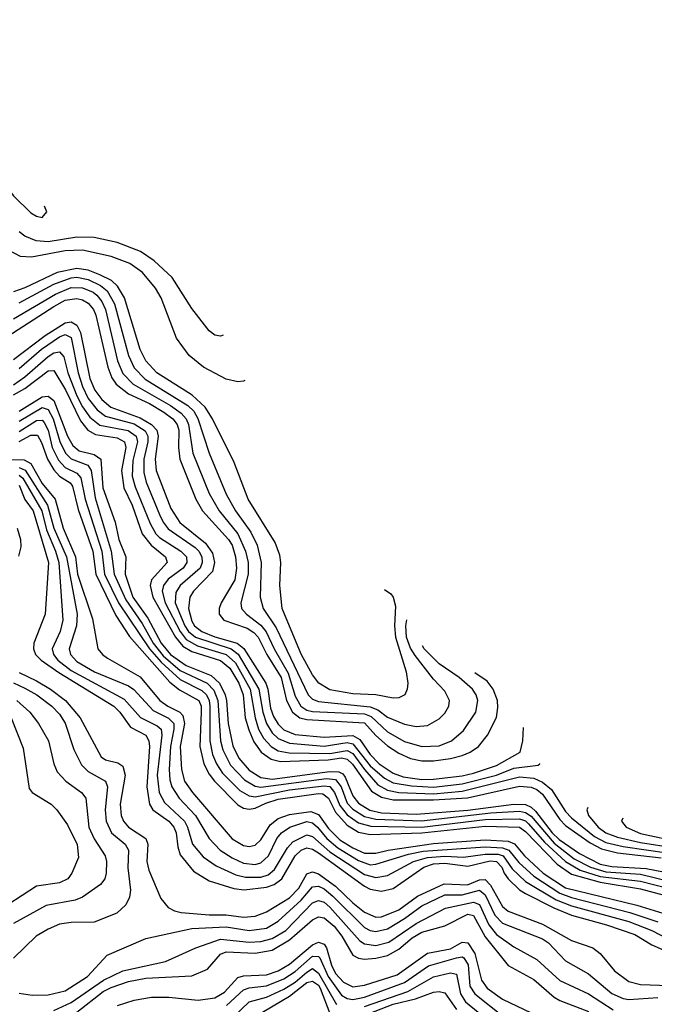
# Model space of a CAD drawing. Header units: inches. Extents: x 1173000 to 1307049, y 522583 to 678455.
# Tile 538 of 617: x 1203892 to 1206098, y 671153 to 674578. Entities that reach past the tile are written whole.
import ezdxf

# ---------------------------------------------------------------- set-up
doc = ezdxf.new("R2010")
doc.units = ezdxf.units.IN
doc.header["$MEASUREMENT"] = 0
doc.layers.add('B2607', color=7, linetype='Continuous')

msp = doc.modelspace()

# ---------------------------------------------------------------- linework, layer by layer
at = {"layer": 'B2607', "color": 5}
for points, elevation in [([(1203600.8, 674577.9), (1203607.4, 674390), (1203617.9, 674330), (1203631.7, 674290), (1203670, 674225.1), (1203870, 673965), (1203930, 673906), (1203950, 673894.2), (1203970, 673890.4), (1203985.4, 673910), (1203977.9, 673929.8)], 2660), ([(1204598.5, 673481), (1204590, 673476.9), (1204570, 673480.7), (1204550, 673495.5), (1204490, 673573.4), (1204421.6, 673681.6), (1204359.6, 673739.6), (1204311.8, 673771.8), (1204230, 673802.9), (1204150, 673820.4), (1204090, 673821.8), (1203990, 673805.4), (1203949.1, 673809.1), (1203910, 673825.5), (1203890, 673839.7)], 2640), ([(1204674.7, 673323.1), (1204670, 673320.7), (1204650, 673318.2), (1204610, 673327.8), (1204531, 673370), (1204480.4, 673410), (1204436.6, 673470), (1204383, 673610), (1204364.2, 673644.2), (1204318.2, 673698.2), (1204274.2, 673730), (1204210, 673754.6), (1204110, 673775.9), (1204050, 673773.6), (1203932.5, 673752.5), (1203894.8, 673754.8), (1203855.5, 673775.5)], 2620), ([(1205159.7, 672596.7), (1205181.6, 672581.6), (1205190, 672569.8), (1205197.9, 672537.9), (1205194.9, 672470), (1205198, 672430), (1205235.5, 672310), (1205241.4, 672270), (1205239.4, 672250), (1205230.8, 672230), (1205210, 672219.3), (1205190, 672218.1), (1205130.1, 672230.1), (1205050, 672233.5), (1204970, 672247.6), (1204932, 672270), (1204910, 672299.1), (1204870, 672371.7), (1204804.6, 672530), (1204796, 672610), (1204799.8, 672690), (1204795.7, 672715.7), (1204779.6, 672759.6), (1204686.3, 672910), (1204637.9, 673037.9), (1204561.5, 673190), (1204536.4, 673230), (1204491.7, 673271.7), (1204368, 673350), (1204330, 673391.6), (1204310, 673431), (1204256.5, 673610), (1204231.4, 673651.4), (1204210.5, 673670.5), (1204170.8, 673690.8), (1204130, 673706.3), (1204090, 673712.9), (1204021.4, 673698.6), (1203910, 673644.9), (1203870, 673632)], 2580), ([(1203890, 673592.9), (1204010, 673657.7), (1204070, 673680.4), (1204090, 673682.1), (1204130, 673673.9), (1204173.1, 673653.1), (1204195.3, 673635.3), (1204221.4, 673590), (1204270, 673410.1), (1204290, 673367), (1204327.9, 673327.9), (1204476.4, 673236.4), (1204496.7, 673216.7), (1204511.4, 673191.4), (1204550.1, 673070), (1204610, 672927.5), (1204642.1, 672870), (1204695.3, 672795.3), (1204716.8, 672750), (1204731.7, 672690), (1204727.2, 672570), (1204738.5, 672530), (1204783.2, 672463.2), (1204894.7, 672230), (1204910, 672214.7), (1204930, 672206.9), (1205110, 672188.3), (1205137.1, 672177.1), (1205170, 672152.5), (1205230, 672127.8), (1205270, 672120.1), (1205310, 672123.4), (1205350, 672146.1), (1205370, 672166.4), (1205383.4, 672190), (1205386.2, 672210), (1205370, 672242.6), (1205330, 672284.6), (1205266.3, 672366.3), (1205250, 672392.6), (1205236.8, 672430), (1205234.3, 672470), (1205238.1, 672491)], 2560), ([(1203870, 673538.1), (1204016.1, 673623.9), (1204070, 673646), (1204110, 673645.7), (1204146.8, 673630), (1204159.6, 673619.6), (1204177.5, 673597.5), (1204189.5, 673570), (1204231.9, 673391.9), (1204250, 673347.5), (1204286.4, 673310), (1204416, 673236), (1204453.2, 673210), (1204470.9, 673190), (1204479, 673170), (1204494.1, 673070), (1204550.9, 672930), (1204585, 672870), (1204649.5, 672789.5), (1204677.1, 672730), (1204685.5, 672690), (1204685.6, 672650), (1204660.2, 672550), (1204663.3, 672530), (1204680.7, 672510), (1204730, 672471.6), (1204749.1, 672449.1), (1204776.1, 672390), (1204825.1, 672305.1), (1204850, 672225.4), (1204868.7, 672190), (1204890, 672176), (1204910, 672171.5), (1205090, 672163.8), (1205114, 672154), (1205170, 672101.2), (1205230, 672067.3), (1205290, 672049.8), (1205350, 672052.7), (1205393.6, 672070), (1205434.5, 672105.5), (1205477.5, 672170), (1205484.5, 672210), (1205479.3, 672230), (1205465.6, 672250), (1205420.1, 672290), (1205350, 672338.1), (1205297.9, 672390), (1205292.5, 672399.8)], 2540), ([(1203850, 673477.5), (1204010, 673580.9), (1204050, 673602.1), (1204090, 673608.5), (1204110, 673603.6), (1204130, 673591.7), (1204147.7, 673570), (1204156.8, 673550), (1204197.5, 673370), (1204212.1, 673332.1), (1204227.3, 673310), (1204270, 673276.8), (1204342.7, 673242.7), (1204393.2, 673213.2), (1204424.4, 673190), (1204439.5, 673170), (1204444.7, 673150), (1204443.3, 673090), (1204448.1, 673050), (1204504.3, 672910), (1204527.2, 672870), (1204618.2, 672770), (1204629.9, 672749.9), (1204641.9, 672710), (1204646, 672670), (1204639.6, 672630), (1204592.4, 672550), (1204585.6, 672530), (1204585.7, 672510), (1204601.2, 672490), (1204682.1, 672462.1), (1204706.2, 672446.2), (1204720.3, 672430), (1204751.1, 672370), (1204801, 672290), (1204819.4, 672210), (1204839.6, 672170), (1204865.3, 672150), (1204890, 672143.9), (1205090, 672132.4), (1205130, 672087.8), (1205170, 672052.4), (1205210, 672026.4), (1205250, 672008.2), (1205290, 672000.7), (1205330, 672000.5), (1205390, 672008.6), (1205430, 672019.3), (1205458.1, 672030), (1205487, 672050), (1205518.5, 672090), (1205549.4, 672150.6), (1205554.5, 672185.5), (1205552.7, 672210), (1205538.2, 672250), (1205517.3, 672277.3), (1205473.8, 672306.4)], 2520), ([(1203870, 673396.2), (1203979.9, 673480.1), (1204050, 673524.2), (1204070, 673526.6), (1204090, 673515.6), (1204102.6, 673490), (1204135.3, 673330), (1204152.3, 673290), (1204176.7, 673256.7), (1204208.7, 673230), (1204310, 673193.5), (1204349.6, 673170), (1204368.2, 673150), (1204373, 673130), (1204362.2, 673050), (1204366, 673010), (1204417.3, 672877.3), (1204448.7, 672828.7), (1204537.5, 672757.5), (1204562.2, 672722.2), (1204569.4, 672690), (1204561.7, 672658.3), (1204495.4, 672590), (1204483.7, 672570), (1204478.3, 672530), (1204490, 672486.4), (1204499.5, 672470), (1204524.7, 672450), (1204570, 672431.8), (1204647.5, 672410), (1204670.9, 672390.9), (1204747, 672270), (1204754, 672250), (1204763.8, 672183.8), (1204774.3, 672154.3), (1204790, 672128.2), (1204810, 672108.4), (1204850, 672092), (1204950, 672082.9), (1205050, 672088.1), (1205074, 672074), (1205110, 672022.7), (1205142.1, 671990), (1205190, 671957.1), (1205225.1, 671945.1), (1205290, 671935.9), (1205330, 671936.1), (1205430, 671948), (1205470, 671957.7), (1205550, 671984.1), (1205632.2, 672030), (1205641.3, 672070), (1205643.2, 672116.6)], 2480), ([(1203890, 673364.5), (1203967.8, 673432.2), (1204030, 673474.7), (1204050, 673482.7), (1204070, 673472.8), (1204094.5, 673350), (1204110, 673302.7), (1204130, 673260.9), (1204161.1, 673221.1), (1204190, 673198.7), (1204290, 673172.4), (1204327.9, 673147.9), (1204337.3, 673130), (1204337.7, 673110), (1204323, 673050), (1204322.7, 673002.7), (1204331.3, 672970), (1204377.2, 672857.2), (1204390.3, 672830), (1204407.6, 672807.6), (1204501.8, 672741.8), (1204514.2, 672730), (1204524.9, 672710), (1204526.6, 672690), (1204518.7, 672670), (1204450.1, 672610), (1204434.2, 672585.8), (1204432.6, 672550), (1204465.9, 672470), (1204478.4, 672450), (1204502.9, 672430), (1204626.6, 672390), (1204651.6, 672371.6), (1204723.4, 672250), (1204737.3, 672170), (1204749.9, 672129.9), (1204770, 672097.7), (1204790, 672078.4), (1204830, 672062), (1204950, 672051.8), (1205030, 672063.9), (1205050, 672059.3), (1205110, 671983), (1205159.5, 671939.5), (1205190, 671924.2), (1205253.6, 671913.6), (1205330, 671908.8), (1205430, 671919.8), (1205549.1, 671950.9), (1205610, 671974.8), (1205694.5, 671985.5), (1205700.5, 671990), (1205700.7, 671991.1)], 2460), ([(1203870, 673308.4), (1203910, 673335.4), (1203990, 673407), (1204010, 673419.1), (1204030, 673423), (1204044.8, 673404.8), (1204058.4, 673350), (1204090.7, 673270), (1204110, 673231.6), (1204135.9, 673195.9), (1204170, 673168), (1204268.8, 673148.8), (1204296.1, 673130), (1204301.5, 673110), (1204285, 673045), (1204282.6, 672990), (1204293, 672953), (1204345.8, 672825.8), (1204365.2, 672790), (1204377.3, 672777.3), (1204452.3, 672730), (1204471.6, 672710), (1204473.2, 672690), (1204459.9, 672670), (1204407.9, 672632.1), (1204391.1, 672610), (1204386.4, 672590), (1204397, 672550), (1204449.7, 672449.7), (1204470, 672422.3), (1204510, 672400.2), (1204609.6, 672369.6), (1204641.4, 672341.4), (1204692.6, 672250), (1204710.2, 672150.2), (1204722.5, 672110), (1204739.2, 672079.2), (1204765.8, 672050), (1204790, 672035.3), (1204828.5, 672028.5), (1204970, 672025.9), (1205030, 672036.5), (1205050, 672025.7), (1205090, 671969.7), (1205137, 671917), (1205170, 671898.6), (1205210, 671890.3), (1205330, 671885.5), (1205430, 671894.2), (1205630, 671944.5), (1205679.4, 671939.4), (1205710, 671926), (1205740.2, 671900.2), (1205790, 671824.5), (1205810, 671801.5), (1205890, 671737.4), (1205930, 671716), (1205990, 671702.2), (1206150, 671679)], 2440), ([(1203870, 673273.2), (1203910, 673295), (1203990, 673356.9), (1204010, 673357.6), (1204050.8, 673290.8), (1204103.3, 673183.3), (1204128.5, 673150), (1204155.7, 673135.7), (1204230, 673124.2), (1204256.5, 673110), (1204260.1, 673090), (1204245.4, 673010), (1204253.4, 672950), (1204282.5, 672890), (1204317.2, 672790), (1204348.2, 672750), (1204398.2, 672710), (1204404.4, 672690), (1204349.5, 672630), (1204345.6, 672610), (1204354, 672570), (1204433.6, 672430), (1204459.2, 672399.2), (1204490, 672380.5), (1204590, 672349.4), (1204622.2, 672322.2), (1204653, 672270), (1204668.8, 672230), (1204675.8, 672150), (1204687.9, 672107.9), (1204706, 672066), (1204731.7, 672030), (1204766.1, 672006.1), (1204798.4, 671998.4), (1204963.8, 672003.8), (1205010, 672010.9), (1205030, 672006.5), (1205049, 671989), (1205114.9, 671894.9), (1205150, 671874.1), (1205190, 671864.2), (1205330, 671864.1), (1205448.4, 671871.6), (1205630, 671912.1), (1205670, 671909), (1205690, 671900.2), (1205710, 671883.9), (1205770, 671796.5), (1205790, 671774.9), (1205875.1, 671715.1), (1205914.2, 671694.2), (1205970, 671679.8), (1206122.4, 671662.4)], 2420), ([(1203890, 673216.5), (1203970, 673266.8), (1203990, 673268.5), (1204010, 673253.3), (1204058.2, 673130), (1204076.8, 673096.8), (1204098.6, 673078.6), (1204150, 673065.2), (1204173.2, 673050), (1204181.1, 672950), (1204223, 672830), (1204236.4, 672770), (1204261, 672710), (1204257.9, 672650), (1204284.6, 672570), (1204336.9, 672496.9), (1204383.9, 672410), (1204416.1, 672370), (1204470, 672332.1), (1204557.6, 672297.6), (1204586, 672270), (1204605.6, 672230), (1204610.3, 672210.3), (1204616.3, 672130), (1204632.8, 672052.8), (1204654.1, 672010), (1204690, 671967.5), (1204730, 671942.5), (1204770, 671937), (1204970, 671963.2), (1205001.5, 671961.5), (1205014.8, 671954.8), (1205023.7, 671943.7), (1205050, 671878.3), (1205070, 671853.1), (1205109.2, 671829.2), (1205150, 671819.8), (1205270, 671814.3), (1205450, 671828.4), (1205610, 671849.9), (1205650, 671848.9), (1205670, 671839.4), (1205685, 671825), (1205743.2, 671750), (1205767.1, 671727.1), (1205837.7, 671677.7), (1205910, 671640.8), (1205950, 671632.6), (1206070, 671626.3), (1206130, 671613.8)], 2380), ([(1203890, 673181.1), (1203970, 673229.6), (1203990, 673222.5), (1204007.4, 673190), (1204030.8, 673110.8), (1204050.8, 673070.8), (1204070.2, 673050.2), (1204128.4, 673028.4), (1204139.8, 673010), (1204154.4, 672914.4), (1204210, 672730), (1204219.5, 672650), (1204260.1, 672560.1), (1204317.9, 672477.9), (1204355.9, 672410), (1204390, 672365.6), (1204450, 672314.8), (1204543.2, 672270), (1204566.2, 672246.2), (1204580.5, 672210), (1204589.9, 672070), (1204598, 672038), (1204624.7, 671984.7), (1204673.7, 671933.7), (1204710, 671912), (1204730, 671909), (1204958.6, 671938.6), (1204990, 671934.9), (1205009.4, 671910), (1205030, 671853.3), (1205050, 671832), (1205090, 671807.2), (1205130, 671797.4), (1205288.6, 671791.4), (1205530, 671819.3), (1205630, 671824.9), (1205650, 671820.6), (1205670, 671807.5), (1205750, 671713.6), (1205819.5, 671659.5), (1205875.8, 671630), (1205930, 671613.7), (1206050, 671605.5), (1206150, 671582.1)], 2360), ([(1203890, 673145.6), (1203950, 673184), (1203970, 673184.6), (1203977.1, 673177.1), (1203990, 673150.1), (1204004.9, 673090), (1204026.4, 673046.4), (1204050, 673020), (1204090, 673000.4), (1204104.7, 672984.7), (1204119.7, 672910), (1204177.5, 672730), (1204186.5, 672650), (1204235.3, 672550), (1204342.6, 672390), (1204383.5, 672343.5), (1204450, 672283.2), (1204524.8, 672244.8), (1204541.5, 672230), (1204550.6, 672210), (1204553, 672190), (1204553.1, 672070), (1204562.2, 672022.2), (1204575.7, 671990), (1204596.9, 671956.9), (1204657.1, 671897.1), (1204690, 671878.1), (1204710, 671875.4), (1204830, 671899.8), (1204950, 671913.5), (1204970, 671910.6), (1204986.2, 671890), (1205004.8, 671844.8), (1205030, 671812.8), (1205070, 671784.8), (1205113.1, 671773.2), (1205290, 671769.7), (1205510, 671796.3), (1205630, 671798.8), (1205650, 671791.4), (1205661.2, 671781.2), (1205716.8, 671716.8), (1205789.6, 671649.6), (1205840.4, 671620.4), (1205910, 671598.1), (1206050, 671581.4), (1206150, 671556.5)], 2340), ([(1203890, 673110.9), (1203930, 673132.8), (1203953, 673133), (1203967.9, 673107.9), (1203988.5, 673050), (1204010, 673012.4), (1204030, 672990.3), (1204067.1, 672967.1), (1204075, 672955), (1204094.7, 672874.7), (1204146, 672730), (1204156.4, 672650), (1204226.3, 672506.3), (1204273, 672433), (1204414.2, 672274.2), (1204447.5, 672247.5), (1204514.4, 672210), (1204522.1, 672190), (1204522.9, 672170), (1204517.8, 672050), (1204531.7, 671990), (1204550, 671953.9), (1204568.7, 671930), (1204650, 671847.7), (1204670, 671835.5), (1204690, 671831.8), (1204710, 671835.2), (1204746.9, 671853.1), (1204790, 671866.9), (1204930, 671886.9), (1204945.3, 671885.3), (1204965.2, 671870), (1204990, 671821.4), (1205030, 671776.4), (1205070, 671752), (1205110, 671743.7), (1205290.2, 671750.2), (1205510, 671773.5), (1205629.3, 671769.3), (1205650, 671754.8), (1205760.7, 671640.7), (1205810, 671605.9), (1205910, 671577.7), (1206050, 671554.9), (1206150, 671528.6)], 2320), ([(1203850, 673047.9), (1203907.2, 673047.2), (1203930, 673034.7), (1203970, 672965.4), (1204014.8, 672910), (1204042.3, 672810), (1204085.2, 672710), (1204093, 672650), (1204145.3, 672494.7), (1204163.8, 672390), (1204179.5, 672370), (1204197.3, 672357.3), (1204310, 672292), (1204378.3, 672210), (1204406.6, 672190), (1204448.9, 672170), (1204458.5, 672158.5), (1204464.7, 672130), (1204450, 672050), (1204454.5, 671970), (1204464.3, 671930), (1204492.4, 671890), (1204630, 671728.6), (1204670, 671705.3), (1204690, 671702.4), (1204710, 671706.9), (1204730, 671725.4), (1204762.9, 671777.1), (1204790, 671799.3), (1204830, 671814), (1204904.1, 671824.1), (1204930, 671813.8), (1204965.3, 671765.3), (1205005.2, 671725.2), (1205050, 671697.3), (1205090, 671679.3), (1205130, 671679.3), (1205172.7, 671690), (1205330, 671712.9), (1205510, 671725.7), (1205590, 671721), (1205611.8, 671711.8), (1205647.4, 671670), (1205712, 671610), (1205790, 671558.8), (1206037.9, 671497.9), (1206127.5, 671470)], 2280), ([(1203890, 673020.5), (1203910.9, 673010.9), (1203988.7, 672890), (1204009.9, 672810), (1204053.8, 672710), (1204091.6, 672510), (1204088.8, 672470), (1204063.9, 672390), (1204068.2, 672370), (1204090, 672345.9), (1204151.1, 672310), (1204270, 672260.6), (1204288.8, 672248.8), (1204355.2, 672175.2), (1204409.1, 672149.1), (1204427.1, 672130), (1204428, 672110), (1204416.1, 672050), (1204411.5, 671970), (1204413.8, 671933.8), (1204420.3, 671910), (1204446.6, 671870), (1204503, 671810), (1204550.8, 671730), (1204589.2, 671690), (1204630, 671662.5), (1204670, 671644.7), (1204710, 671640.1), (1204730, 671645.5), (1204756.6, 671670), (1204785.5, 671730), (1204801.5, 671750), (1204830.6, 671769.4), (1204890, 671789), (1204910, 671784.2), (1204927.4, 671770), (1204959.5, 671730), (1204997.7, 671697.7), (1205070, 671653.6), (1205110, 671638.6), (1205130, 671640.3), (1205244.1, 671675.9), (1205294.4, 671685.6), (1205510, 671701.6), (1205570, 671698.1), (1205592.5, 671690), (1205626.8, 671646.8), (1205678.8, 671598.8), (1205770, 671540.2), (1205810, 671525), (1206013.3, 671473.3), (1206110, 671440.4)], 2260), ([(1203890, 672994.2), (1203902.8, 672982.8), (1203968.1, 672870), (1203984.2, 672804.2), (1204016.4, 672730), (1204028.1, 672690), (1204041.3, 672490), (1204031.8, 672450), (1204004.4, 672390), (1204008.9, 672370), (1204024.3, 672350), (1204070, 672314.1), (1204254.9, 672214.9), (1204311.5, 672151.5), (1204370, 672122.5), (1204383.8, 672110), (1204386.2, 672090), (1204370, 671950), (1204377, 671890), (1204395.6, 671855.6), (1204464.5, 671790), (1204475.3, 671770), (1204492.7, 671710), (1204530, 671665.9), (1204574.6, 671634.6), (1204643.3, 671603.3), (1204676.2, 671596.2), (1204730, 671596.2), (1204755.9, 671604.1), (1204778.1, 671621.9), (1204822.4, 671697.6), (1204841.4, 671718.6), (1204890, 671742.4), (1204910, 671737), (1204970, 671683.8), (1205090, 671605.1), (1205130, 671594), (1205170, 671601.6), (1205260.5, 671650), (1205310, 671664), (1205370, 671668.6), (1205435.3, 671664.7), (1205510, 671676.2), (1205555.8, 671675.8), (1205572.9, 671670), (1205604.4, 671624.4), (1205650, 671580.8), (1205756.9, 671516.9), (1205810, 671496), (1206010, 671441.1), (1206090.2, 671410.2), (1206150, 671378.8)], 2240), ([(1203890, 672959.3), (1203909.7, 672909.7), (1203937.9, 672870), (1203992.2, 672690), (1203980.5, 672510), (1203941.1, 672410), (1203939.3, 672390), (1203946.9, 672370), (1203966.1, 672350), (1204027.1, 672307.1), (1204219.2, 672190), (1204239.8, 672170), (1204277.2, 672117.2), (1204330.4, 672090), (1204341, 672070), (1204343, 672050), (1204333.6, 671910), (1204342.4, 671850), (1204354.7, 671830), (1204409.9, 671789.9), (1204427.9, 671770), (1204435.9, 671750), (1204441.5, 671701.5), (1204450, 671673.6), (1204496.2, 671616.2), (1204550, 671582.7), (1204636, 671556), (1204671.9, 671551.9), (1204750, 671560.7), (1204776.3, 671570), (1204802.5, 671590), (1204850, 671670.1), (1204870, 671689.3), (1204890, 671697.5), (1204910, 671693.3), (1204930, 671680.7), (1205090, 671564.3), (1205110, 671553.8), (1205150, 671546.7), (1205190, 671556.3), (1205296.7, 671630), (1205330, 671641.6), (1205370, 671643.9), (1205450, 671634.4), (1205527.3, 671652.7), (1205550, 671650.6), (1205567.9, 671630), (1205575.6, 671610), (1205590, 671590.3), (1205630, 671551.7), (1205650, 671538.9), (1205748.5, 671488.5), (1205810, 671464), (1205931.9, 671430), (1206030, 671395.7), (1206090, 671360.7), (1206150, 671333.5)], 2220), ([(1203883.3, 672810), (1203894.2, 672770), (1203895.8, 672744.2), (1203887.4, 672712.6)], 2180), ([(1203890, 672307.2), (1203950, 672278.6), (1203998.8, 672250), (1204051, 672210), (1204101.5, 672150), (1204174.4, 672014.4), (1204190, 672003.3), (1204232.9, 671992.9), (1204250, 671981.5), (1204258.5, 671950), (1204240.5, 671850), (1204244.5, 671810), (1204252.7, 671790), (1204270, 671770.1), (1204329.8, 671729.8), (1204337.3, 671710), (1204333.6, 671650), (1204340.1, 671620.1), (1204381.8, 671521.8), (1204407.4, 671490), (1204430, 671478.3), (1204453.3, 671473.3), (1204550, 671464.6), (1204610, 671464.7), (1204670, 671456.2), (1204710, 671460.1), (1204750, 671475.6), (1204830, 671524.1), (1204862.6, 671557.4), (1204890, 671607.4), (1204910, 671614.4), (1204930, 671607.6), (1204990, 671564.9), (1205050, 671506.3), (1205090, 671474), (1205130, 671457), (1205150, 671458.2), (1205210, 671482.3), (1205275.3, 671530), (1205367.2, 671572.8), (1205449.2, 671569.2), (1205490, 671586), (1205510, 671587.6), (1205528.3, 671568.3), (1205570, 671493.5), (1205590, 671477.4), (1205710, 671432.7), (1205810, 671375.1), (1205884.2, 671350), (1205909.5, 671330), (1205960.2, 671270), (1206010, 671233.1), (1206050, 671222), (1206150, 671219)], 2180), ([(1203870, 672271.8), (1203910, 672253.3), (1203951.5, 672230), (1204003.8, 672190), (1204030, 672162.3), (1204050, 672131.3), (1204080.2, 672040.2), (1204106.9, 671986.9), (1204130, 671963), (1204189.7, 671929.7), (1204197.4, 671910), (1204188.6, 671830), (1204192.1, 671790), (1204210.3, 671750.3), (1204258.7, 671710), (1204270.1, 671690), (1204268, 671628), (1204277.1, 671550), (1204273.8, 671526.2), (1204260.8, 671499.2), (1204229.1, 671470.9), (1204150, 671438.8), (1204070, 671438.1), (1204030, 671432.2), (1203990, 671415.1), (1203949.4, 671390), (1203870, 671314.2)], 2160), ([(1203881.9, 672210), (1203926.4, 672170), (1203957.1, 672130), (1203992.3, 672070), (1204010.1, 671990.1), (1204021.5, 671961.5), (1204051.5, 671930), (1204106.8, 671890), (1204121.7, 671870), (1204132.4, 671770), (1204150, 671729.5), (1204188.7, 671670), (1204193.3, 671650), (1204192.6, 671610), (1204187.8, 671590), (1204172.3, 671570), (1204110, 671525.9), (1204084.2, 671515.8), (1203983.4, 671496.6), (1203870, 671434.8)], 2140), ([(1203861.9, 672150), (1203903.8, 672043.8), (1203924.6, 671904.6), (1203935.5, 671890), (1204001.5, 671850), (1204020.9, 671830), (1204057.5, 671777.5), (1204091.1, 671708.9), (1204096.2, 671663.8), (1204073.4, 671610), (1204059.2, 671590), (1204030, 671575.4), (1203950, 671564.2), (1203850, 671499.5)], 2120), ([(1205867.5, 671838.1), (1205863.5, 671830), (1205869.7, 671810), (1205902.8, 671770), (1205929.4, 671750), (1205970, 671734.8), (1206050, 671716.4), (1206170, 671697.8)], 2460), ([(1205988.4, 671800.8), (1205984.6, 671790), (1206000.1, 671770), (1206050, 671747.4), (1206190, 671716.8)], 2480), ([(1203890, 671192.6), (1203934.7, 671185.3), (1203990, 671186.4), (1204050, 671200.3), (1204127.4, 671250), (1204196.1, 671323.9), (1204330, 671382.1), (1204490, 671416.6), (1204610, 671422.7), (1204690, 671410.5), (1204750, 671418.8), (1204790, 671442.4), (1204870, 671515.7), (1204910, 671562.2), (1204930, 671564.4), (1204950, 671555.1), (1204980.2, 671530), (1205090, 671420.2), (1205110, 671410.1), (1205130, 671406.8), (1205170, 671416.4), (1205230, 671451.5), (1205290, 671496.1), (1205370, 671533.9), (1205430, 671534.7), (1205490.2, 671550.2), (1205510, 671534.1), (1205543.5, 671463.5), (1205570, 671435.9), (1205710, 671381.2), (1205730, 671367.6), (1205790, 671304.7), (1205870, 671258.9), (1205950, 671190.7), (1205990, 671173.6), (1206010, 671170.1), (1206110, 671177.3)], 2160), ([(1204010, 671132.3), (1204070, 671160), (1204183.1, 671236.9), (1204250, 671269.4), (1204398.1, 671301.9), (1204504.5, 671350), (1204590, 671379.8), (1204690, 671369.8), (1204730, 671372.4), (1204770, 671381.9), (1204817.1, 671410), (1204910, 671506.3), (1204930, 671514.6), (1204950, 671509.2), (1204970, 671491.5), (1205074.3, 671374.3), (1205090, 671364.2), (1205130, 671358.3), (1205175.4, 671370), (1205270, 671434.9), (1205372.3, 671487.7), (1205470, 671509.2), (1205490, 671500.8), (1205523.4, 671430), (1205550, 671396), (1205610, 671353.2), (1205690, 671309.6), (1205770, 671236.4), (1205870, 671190.1), (1205954.7, 671134.7)], 2140), ([(1204090, 671125.6), (1204182.2, 671197.8), (1204210, 671212.4), (1204270, 671233.3), (1204330, 671244.5), (1204490, 671252.5), (1204544.2, 671275.8), (1204590, 671327.4), (1204610, 671335.9), (1204710, 671331.4), (1204770, 671342.2), (1204830, 671377.7), (1204910, 671447.3), (1204930, 671458.2), (1204950, 671454.7), (1204984.9, 671424.9), (1205011.8, 671390), (1205050, 671324.8), (1205070, 671313.9), (1205090.8, 671310.8), (1205130, 671313.8), (1205170, 671323.1), (1205210, 671344.9), (1205255.9, 671384.1), (1205290, 671403.9), (1205370, 671426.7), (1205450, 671466.4), (1205470, 671462.8), (1205510, 671388.1), (1205590, 671288.2), (1205679.9, 671239.9), (1205750, 671178.6), (1205770, 671166.2), (1205870, 671128.5)], 2120), ([(1204231.1, 671148.9), (1204290, 671167.8), (1204350, 671178.1), (1204410, 671178.8), (1204511.8, 671168.2), (1204570, 671175.5), (1204604.2, 671195.8), (1204650, 671246.3), (1204670, 671252.9), (1204750, 671256), (1204790, 671269.3), (1204830, 671293.2), (1204910, 671359.9), (1204930, 671369.8), (1204950, 671363), (1204958.2, 671350), (1204975.3, 671290), (1204990, 671260.5), (1205017.8, 671230), (1205050, 671214.7), (1205090, 671219.8), (1205203.7, 671256.3), (1205310, 671331.8), (1205390, 671346.8), (1205430, 671369.8), (1205450, 671367.4), (1205474.4, 671330), (1205496.9, 671236.9), (1205517.3, 671210), (1205570, 671171.7), (1205670, 671124.3)], 2080), ([(1204610.9, 671149.1), (1204670, 671204.1), (1204690, 671210.9), (1204750, 671217.8), (1204810, 671241.5), (1204850, 671268.1), (1204910, 671320.9), (1204930, 671320.3), (1204935.4, 671315.4), (1204963.9, 671250), (1205010, 671185.8), (1205030, 671173.5), (1205050, 671170.4), (1205090, 671177.8), (1205230, 671229.3), (1205312.8, 671287.2), (1205410, 671314.9), (1205430, 671318.8), (1205435.5, 671315.5), (1205450.7, 671290.7), (1205457, 671217), (1205474, 671190), (1205570, 671113.3)], 2060), ([(1204632.2, 671107.8), (1204690, 671161.8), (1204750, 671178.2), (1204810, 671205.8), (1204850, 671230.4), (1204890, 671265.8), (1204910, 671277.5), (1204930, 671261.9), (1204992.8, 671152.8)], 2040), ([(1205090, 671145.3), (1205241.5, 671198.5), (1205330, 671248.6), (1205390, 671263.4), (1205410, 671257.7), (1205424.5, 671190), (1205442, 671162), (1205486, 671126)], 2040), ([(1204710, 671110.8), (1204830, 671181.8), (1204890, 671228.8), (1204910, 671233.9), (1204930, 671220.2), (1204936.2, 671210), (1204970, 671121.5)], 2020), ([(1205050, 671099.6), (1205190, 671154.4), (1205267.6, 671172.4), (1205330, 671195.3), (1205350, 671197.6), (1205370, 671192.8), (1205410, 671135.9)], 2020)]:
    msp.add_lwpolyline(points, dxfattribs=dict(at, elevation=elevation))

doc.saveas('drawing.dxf')
